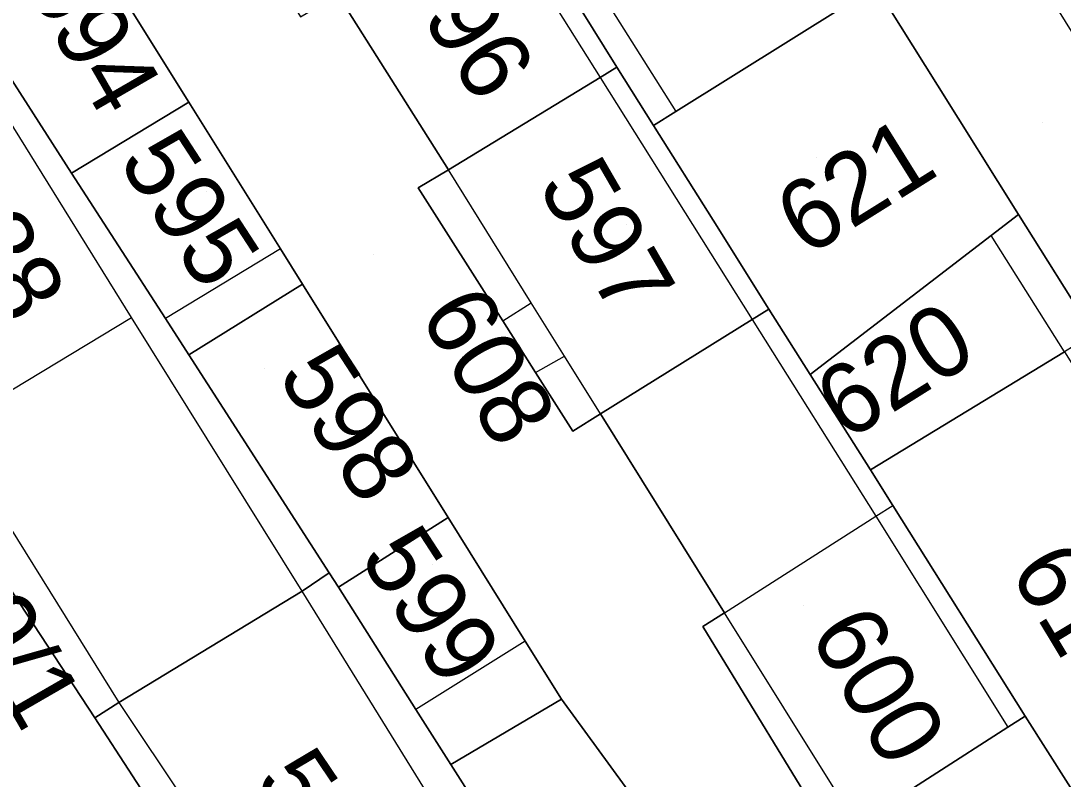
# Model space of a CAD drawing. Extents: x -263943 to -261149, y -1236934 to -1230686.
# Drawn here: x -262648.22 to -262618.87, y -1235426.02 to -1235404.67 of the extents above; entities that cross this region are included whole.
import ezdxf

# ---------------------------------------------------------------- set-up
doc = ezdxf.new("R2010")
doc.units = 0
for name, color, linetype in [('body_kn', 7, 'Continuous'), ('kladpar_druhypozemkov', 7, 'Continuous'), ('kladpar_hranice', 7, 'Continuous'), ('kladpar_parcelnecisla', 7, 'Continuous'), ('kladpar_plochy', 7, 'Continuous'), ('zappar_hrandruhpozemk', 7, 'Continuous')]:
    doc.layers.add(name, color=color, linetype=linetype)

msp = doc.modelspace()

# ---------------------------------------------------------------- linework, layer by layer
at = {"layer": 'body_kn'}
for p, q in [((-262631.44, -1235405.98), (-262631.44, -1235405.98)), ((-262631.44, -1235405.98), (-262631.44, -1235405.98)), ((-262631.91, -1235406.27), (-262631.91, -1235406.27)), ((-262631.91, -1235406.27), (-262631.91, -1235406.27)), ((-262622.41, -1235406.49), (-262622.41, -1235406.49)), ((-262643.49, -1235406.96), (-262643.49, -1235406.96)), ((-262629.78, -1235407.23), (-262629.78, -1235407.23)), ((-262630.41, -1235407.62), (-262630.41, -1235407.62)), ((-262636.18, -1235408.87), (-262636.18, -1235408.87)), ((-262646.79, -1235408.96), (-262646.79, -1235408.96)), ((-262637.03, -1235409.38), (-262637.03, -1235409.38)), ((-262628.73, -1235410.29), (-262628.73, -1235410.29)), ((-262620.13, -1235410.13), (-262620.13, -1235410.13)), ((-262620.9, -1235410.72), (-262620.9, -1235410.72)), ((-262620.9, -1235410.72), (-262620.9, -1235410.72)), ((-262640.91, -1235411.09), (-262640.91, -1235411.09)), ((-262640.91, -1235411.09), (-262640.91, -1235411.09)), ((-262640.29, -1235412.09), (-262640.29, -1235412.09)), ((-262633.85, -1235412.61), (-262633.85, -1235412.61)), ((-262645.1, -1235413.03), (-262645.1, -1235413.03)), ((-262645.1, -1235413.03), (-262645.1, -1235413.03)), ((-262627.16, -1235412.79), (-262627.16, -1235412.79)), ((-262627.16, -1235412.79), (-262627.16, -1235412.79)), ((-262644.15, -1235413.06), (-262644.15, -1235413.06)), ((-262634.65, -1235413.12), (-262634.65, -1235413.12)), ((-262634.65, -1235413.12), (-262634.65, -1235413.12)), ((-262627.63, -1235413.08), (-262627.63, -1235413.08)), ((-262627.63, -1235413.08), (-262627.63, -1235413.08)), ((-262643.49, -1235414.08), (-262643.49, -1235414.08)), ((-262643.49, -1235414.08), (-262643.49, -1235414.08)), ((-262632.91, -1235414.12), (-262632.91, -1235414.12)), ((-262633.73, -1235414.58), (-262633.73, -1235414.58)), ((-262633.73, -1235414.58), (-262633.73, -1235414.58)), ((-262626, -1235414.63), (-262626, -1235414.63)), ((-262631.9, -1235415.74), (-262631.9, -1235415.74)), ((-262631.9, -1235415.74), (-262631.9, -1235415.74)), ((-262632.68, -1235416.23), (-262632.68, -1235416.23)), ((-262624.3, -1235417.32), (-262624.3, -1235417.32)), ((-262623.67, -1235418.32), (-262623.67, -1235418.32)), ((-262624.15, -1235418.62), (-262624.15, -1235418.62)), ((-262624.15, -1235418.62), (-262624.15, -1235418.62)), ((-262636.19, -1235418.66), (-262636.19, -1235418.66)), ((-262639.54, -1235420.22), (-262639.54, -1235420.22)), ((-262639.54, -1235420.22), (-262639.54, -1235420.22)), ((-262639.28, -1235420.62), (-262639.28, -1235420.62)), ((-262640.3, -1235420.73), (-262640.3, -1235420.73)), ((-262640.3, -1235420.73), (-262640.3, -1235420.73)), ((-262628.41, -1235421.34), (-262628.41, -1235421.34)), ((-262628.41, -1235421.34), (-262628.41, -1235421.34)), ((-262629.02, -1235421.73), (-262629.02, -1235421.73)), ((-262634.02, -1235422.14), (-262634.02, -1235422.14)), ((-262634.02, -1235422.14), (-262634.02, -1235422.14)), ((-262645.46, -1235423.87), (-262645.46, -1235423.87)), ((-262645.46, -1235423.87), (-262645.46, -1235423.87)), ((-262633, -1235423.77), (-262633, -1235423.77)), ((-262633, -1235423.77), (-262633, -1235423.77)), ((-262637.1, -1235424.06), (-262637.1, -1235424.06)), ((-262646.14, -1235424.3), (-262646.14, -1235424.3)), ((-262619.94, -1235424.25), (-262619.94, -1235424.25)), ((-262620.43, -1235424.56), (-262620.43, -1235424.56)), ((-262620.43, -1235424.56), (-262620.43, -1235424.56)), ((-262636.11, -1235425.61), (-262636.11, -1235425.61)), ((-262636.11, -1235425.61), (-262636.11, -1235425.61))]:
    msp.add_line(p, q, dxfattribs=at)
at = {"layer": 'kladpar_druhypozemkov'}
for p, q in [((-262619.46, -1235407.54), (-262619.46, -1235407.54)), ((-262625.82, -1235408.51), (-262625.82, -1235408.51)), ((-262642.99, -1235409.49), (-262642.99, -1235409.49)), ((-262631.17, -1235410.41), (-262631.17, -1235410.41)), ((-262648.2, -1235410.48), (-262648.2, -1235410.48)), ((-262638.28, -1235411.25), (-262638.28, -1235411.25)), ((-262622.13, -1235412.83), (-262622.13, -1235412.83)), ((-262641.37, -1235414.47), (-262641.37, -1235414.47)), ((-262636.63, -1235419.98), (-262636.63, -1235419.98)), ((-262626.18, -1235421.13), (-262626.18, -1235421.13))]:
    msp.add_line(p, q, dxfattribs=at)
at = {"layer": 'kladpar_hranice'}
for points in [[(-262618.02, -1235413.49), (-262620.13, -1235410.13), (-262622.41, -1235406.49), (-262624.15, -1235403.71), (-262628.53, -1235396.74), (-262630.35, -1235393.83), (-262636.42, -1235384.14), (-262632.53, -1235382.25), (-262631.67, -1235384.64), (-262625.92, -1235393.56), (-262620.34, -1235402.23), (-262613.97, -1235412.51)], [(-262652.08, -1235392.3), (-262647.97, -1235390.16), (-262647.4, -1235391.06), (-262646.79, -1235392.03), (-262647.76, -1235392.63), (-262644.74, -1235397.49), (-262640.35, -1235404.56), (-262639.3, -1235403.93), (-262636.18, -1235408.87), (-262637.03, -1235409.38), (-262634.65, -1235413.12), (-262633.73, -1235414.58), (-262632.68, -1235416.23), (-262631.9, -1235415.74), (-262628.41, -1235421.34), (-262629.02, -1235421.73), (-262625.35, -1235427.73)], [(-262631.44, -1235405.98), (-262634.51, -1235401.04), (-262636.64, -1235397.61), (-262636.05, -1235397.26), (-262631.2, -1235394.34), (-262630.35, -1235393.83), (-262628.53, -1235396.74), (-262624.15, -1235403.71), (-262624.98, -1235404.23), (-262629.78, -1235407.23), (-262630.41, -1235407.62), (-262631.44, -1235405.98)], [(-262628.83, -1235429.49), (-262633, -1235423.77), (-262634.02, -1235422.14), (-262636.19, -1235418.66), (-262640.29, -1235412.09), (-262640.91, -1235411.09), (-262643.49, -1235406.96), (-262647.31, -1235400.85), (-262651.08, -1235394.1)], [(-262649.53, -1235426.34), (-262654.15, -1235418.49), (-262654.56, -1235417.79), (-262653.54, -1235417.2), (-262654.31, -1235416.02), (-262655.27, -1235416.58), (-262659, -1235410.24), (-262664.35, -1235401.13), (-262665.8, -1235399.1), (-262661.99, -1235397.32), (-262660.57, -1235399.6), (-262661.3, -1235400.02), (-262656.11, -1235408.74), (-262653.1, -1235413.55), (-262651.14, -1235416.69), (-262646.14, -1235424.3), (-262640.83, -1235432.46)], [(-262650.69, -1235402.91), (-262647.31, -1235400.85), (-262643.49, -1235406.96), (-262646.79, -1235408.96), (-262649.48, -1235404.79), (-262650.69, -1235402.91)], [(-262631.91, -1235406.27), (-262636.18, -1235408.87), (-262639.3, -1235403.93), (-262635.01, -1235401.34), (-262634.51, -1235401.04), (-262631.44, -1235405.98), (-262631.91, -1235406.27)], [(-262620.9, -1235410.72), (-262626, -1235414.63), (-262627.16, -1235412.79), (-262628.73, -1235410.29), (-262630.41, -1235407.62), (-262629.78, -1235407.23), (-262624.98, -1235404.23), (-262624.15, -1235403.71), (-262622.41, -1235406.49), (-262620.13, -1235410.13), (-262620.9, -1235410.72)], [(-262639.54, -1235420.22), (-262640.3, -1235420.73), (-262645.46, -1235423.87), (-262646.14, -1235424.3), (-262651.14, -1235416.69), (-262653.1, -1235413.55), (-262656.11, -1235408.74), (-262655.21, -1235408.21), (-262650.02, -1235405.12), (-262649.48, -1235404.79), (-262646.79, -1235408.96), (-262644.15, -1235413.06), (-262643.49, -1235414.08), (-262639.54, -1235420.22)], [(-262627.16, -1235412.79), (-262627.63, -1235413.08), (-262631.9, -1235415.74), (-262632.68, -1235416.23), (-262633.73, -1235414.58), (-262634.65, -1235413.12), (-262637.03, -1235409.38), (-262636.18, -1235408.87), (-262631.91, -1235406.27), (-262631.44, -1235405.98), (-262630.41, -1235407.62), (-262628.73, -1235410.29), (-262627.16, -1235412.79)], [(-262643.49, -1235414.08), (-262644.15, -1235413.06), (-262646.79, -1235408.96), (-262643.49, -1235406.96), (-262640.91, -1235411.09), (-262640.29, -1235412.09), (-262643.49, -1235414.08)], [(-262618.84, -1235413.99), (-262624.3, -1235417.32), (-262626, -1235414.63), (-262620.9, -1235410.72), (-262620.13, -1235410.13), (-262618.02, -1235413.49), (-262618.84, -1235413.99)], [(-262643.49, -1235414.08), (-262640.29, -1235412.09), (-262636.19, -1235418.66), (-262639.28, -1235420.62), (-262639.54, -1235420.22), (-262643.49, -1235414.08)], [(-262620.43, -1235424.56), (-262624.69, -1235427.3), (-262625.1, -1235427.56), (-262625.35, -1235427.73), (-262629.02, -1235421.73), (-262628.41, -1235421.34), (-262631.9, -1235415.74), (-262627.63, -1235413.08), (-262627.16, -1235412.79), (-262626, -1235414.63), (-262624.3, -1235417.32), (-262623.67, -1235418.32), (-262619.94, -1235424.25), (-262620.43, -1235424.56)], [(-262616.95, -1235428.96), (-262619.94, -1235424.25), (-262623.67, -1235418.32), (-262624.3, -1235417.32), (-262618.84, -1235413.99), (-262618.1, -1235415.18), (-262611.24, -1235425.44), (-262616.54, -1235428.71), (-262616.95, -1235428.96)], [(-262636.11, -1235425.61), (-262637.1, -1235424.06), (-262639.28, -1235420.62), (-262636.19, -1235418.66), (-262634.02, -1235422.14), (-262633, -1235423.77), (-262636.11, -1235425.61)], [(-262636.11, -1235425.61), (-262632.17, -1235431.81), (-262630.51, -1235434.43), (-262631.43, -1235435.03), (-262636.01, -1235438), (-262636.85, -1235438.57), (-262640.83, -1235432.46), (-262646.14, -1235424.3), (-262645.46, -1235423.87), (-262640.3, -1235420.73), (-262639.54, -1235420.22), (-262639.28, -1235420.62), (-262637.1, -1235424.06), (-262636.11, -1235425.61)], [(-262633, -1235423.77), (-262628.83, -1235429.49), (-262632.17, -1235431.81), (-262636.11, -1235425.61), (-262633, -1235423.77)], [(-262616.32, -1235441.43), (-262625.1, -1235427.56), (-262624.69, -1235427.3), (-262620.43, -1235424.56), (-262619.94, -1235424.25), (-262616.95, -1235428.96), (-262616.65, -1235429.43), (-262614.66, -1235432.56), (-262611.08, -1235438.2), (-262615.99, -1235441.26), (-262616.32, -1235441.43)]]:
    msp.add_lwpolyline(points, dxfattribs=at)
at = {"layer": 'kladpar_plochy'}
for points in [[(-262618.02, -1235413.49), (-262620.13, -1235410.13), (-262622.41, -1235406.49), (-262624.15, -1235403.71), (-262628.53, -1235396.74), (-262630.35, -1235393.83), (-262636.42, -1235384.14), (-262632.53, -1235382.25), (-262631.67, -1235384.64), (-262625.92, -1235393.56), (-262620.34, -1235402.23), (-262613.97, -1235412.51)], [(-262652.08, -1235392.3), (-262647.97, -1235390.16), (-262647.4, -1235391.06), (-262646.79, -1235392.03), (-262647.76, -1235392.63), (-262644.74, -1235397.49), (-262640.35, -1235404.56), (-262639.3, -1235403.93), (-262636.18, -1235408.87), (-262637.03, -1235409.38), (-262634.65, -1235413.12), (-262633.73, -1235414.58), (-262632.68, -1235416.23), (-262631.9, -1235415.74), (-262628.41, -1235421.34), (-262629.02, -1235421.73), (-262625.35, -1235427.73)], [(-262628.83, -1235429.49), (-262633, -1235423.77), (-262634.02, -1235422.14), (-262636.19, -1235418.66), (-262640.29, -1235412.09), (-262640.91, -1235411.09), (-262643.49, -1235406.96), (-262647.31, -1235400.85), (-262651.08, -1235394.1)], [(-262649.53, -1235426.34), (-262654.15, -1235418.49), (-262654.56, -1235417.79), (-262653.54, -1235417.2), (-262654.31, -1235416.02), (-262655.27, -1235416.58), (-262659, -1235410.24), (-262664.35, -1235401.13), (-262665.8, -1235399.1), (-262661.99, -1235397.32), (-262660.57, -1235399.6), (-262661.3, -1235400.02), (-262656.11, -1235408.74), (-262653.1, -1235413.55), (-262651.14, -1235416.69), (-262646.14, -1235424.3), (-262640.83, -1235432.46)]]:
    msp.add_lwpolyline(points, dxfattribs=at)
for points in [[(-262631.44, -1235405.98), (-262634.51, -1235401.04), (-262636.64, -1235397.61), (-262636.05, -1235397.26), (-262631.2, -1235394.34), (-262630.35, -1235393.83), (-262628.53, -1235396.74), (-262624.15, -1235403.71), (-262624.98, -1235404.23), (-262629.78, -1235407.23), (-262630.41, -1235407.62)], [(-262650.69, -1235402.91), (-262647.31, -1235400.85), (-262643.49, -1235406.96), (-262646.79, -1235408.96), (-262649.48, -1235404.79)], [(-262631.91, -1235406.27), (-262636.18, -1235408.87), (-262639.3, -1235403.93), (-262635.01, -1235401.34), (-262634.51, -1235401.04), (-262631.44, -1235405.98)], [(-262620.9, -1235410.72), (-262626, -1235414.63), (-262627.16, -1235412.79), (-262628.73, -1235410.29), (-262630.41, -1235407.62), (-262629.78, -1235407.23), (-262624.98, -1235404.23), (-262624.15, -1235403.71), (-262622.41, -1235406.49), (-262620.13, -1235410.13)], [(-262639.54, -1235420.22), (-262640.3, -1235420.73), (-262645.46, -1235423.87), (-262646.14, -1235424.3), (-262651.14, -1235416.69), (-262653.1, -1235413.55), (-262656.11, -1235408.74), (-262655.21, -1235408.21), (-262650.02, -1235405.12), (-262649.48, -1235404.79), (-262646.79, -1235408.96), (-262644.15, -1235413.06), (-262643.49, -1235414.08)], [(-262627.16, -1235412.79), (-262627.63, -1235413.08), (-262631.9, -1235415.74), (-262632.68, -1235416.23), (-262633.73, -1235414.58), (-262634.65, -1235413.12), (-262637.03, -1235409.38), (-262636.18, -1235408.87), (-262631.91, -1235406.27), (-262631.44, -1235405.98), (-262630.41, -1235407.62), (-262628.73, -1235410.29)], [(-262643.49, -1235414.08), (-262644.15, -1235413.06), (-262646.79, -1235408.96), (-262643.49, -1235406.96), (-262640.91, -1235411.09), (-262640.29, -1235412.09)], [(-262618.84, -1235413.99), (-262624.3, -1235417.32), (-262626, -1235414.63), (-262620.9, -1235410.72), (-262620.13, -1235410.13), (-262618.02, -1235413.49)], [(-262643.49, -1235414.08), (-262640.29, -1235412.09), (-262636.19, -1235418.66), (-262639.28, -1235420.62), (-262639.54, -1235420.22)], [(-262620.43, -1235424.56), (-262624.69, -1235427.3), (-262625.1, -1235427.56), (-262625.35, -1235427.73), (-262629.02, -1235421.73), (-262628.41, -1235421.34), (-262631.9, -1235415.74), (-262627.63, -1235413.08), (-262627.16, -1235412.79), (-262626, -1235414.63), (-262624.3, -1235417.32), (-262623.67, -1235418.32), (-262619.94, -1235424.25)], [(-262616.95, -1235428.96), (-262619.94, -1235424.25), (-262623.67, -1235418.32), (-262624.3, -1235417.32), (-262618.84, -1235413.99), (-262618.1, -1235415.18), (-262611.24, -1235425.44), (-262616.54, -1235428.71)], [(-262636.11, -1235425.61), (-262637.1, -1235424.06), (-262639.28, -1235420.62), (-262636.19, -1235418.66), (-262634.02, -1235422.14), (-262633, -1235423.77)], [(-262636.11, -1235425.61), (-262632.17, -1235431.81), (-262630.51, -1235434.43), (-262631.43, -1235435.03), (-262636.01, -1235438), (-262636.85, -1235438.57), (-262640.83, -1235432.46), (-262646.14, -1235424.3), (-262645.46, -1235423.87), (-262640.3, -1235420.73), (-262639.54, -1235420.22), (-262639.28, -1235420.62), (-262637.1, -1235424.06)], [(-262633, -1235423.77), (-262628.83, -1235429.49), (-262632.17, -1235431.81), (-262636.11, -1235425.61)], [(-262616.32, -1235441.43), (-262625.1, -1235427.56), (-262624.69, -1235427.3), (-262620.43, -1235424.56), (-262619.94, -1235424.25), (-262616.95, -1235428.96), (-262616.65, -1235429.43), (-262614.66, -1235432.56), (-262611.08, -1235438.2), (-262615.99, -1235441.26)]]:
    msp.add_lwpolyline(points, close=True, dxfattribs=at)
at = {"layer": 'zappar_hrandruhpozemk'}
for p, q in [((-262636.05, -1235397.26), (-262629.78, -1235407.23)), ((-262635.01, -1235401.34), (-262631.91, -1235406.27)), ((-262645.1, -1235413.03), (-262650.02, -1235405.12)), ((-262631.91, -1235406.27), (-262627.63, -1235413.08)), ((-262618.84, -1235413.99), (-262620.9, -1235410.72)), ((-262640.91, -1235411.09), (-262644.15, -1235413.06)), ((-262634.65, -1235413.12), (-262633.85, -1235412.61)), ((-262650.27, -1235416.15), (-262645.1, -1235413.03)), ((-262640.3, -1235420.73), (-262645.1, -1235413.03)), ((-262633.73, -1235414.58), (-262632.91, -1235414.12)), ((-262624.15, -1235418.62), (-262623.67, -1235418.32)), ((-262628.41, -1235421.34), (-262624.15, -1235418.62)), ((-262634.92, -1235429.41), (-262640.3, -1235420.73)), ((-262624.69, -1235427.3), (-262628.41, -1235421.34)), ((-262634.02, -1235422.14), (-262637.1, -1235424.06)), ((-262645.46, -1235423.87), (-262640.08, -1235431.92))]:
    msp.add_line(p, q, dxfattribs=at)
for points in [[(-262655.21, -1235408.21), (-262652.23, -1235413), (-262650.27, -1235416.15), (-262645.46, -1235423.87)], [(-262631.9, -1235415.74), (-262632.91, -1235414.12), (-262633.85, -1235412.61), (-262636.18, -1235408.87)], [(-262627.63, -1235413.08), (-262624.15, -1235418.62), (-262620.43, -1235424.56)]]:
    msp.add_lwpolyline(points, dxfattribs=at)

# ---------------------------------------------------------------- texts
at = {"layer": 'kladpar_parcelnecisla'}
for s, rotation, p in [('596', 303, (-262637.761, -1235403.33)), ('594', 300, (-262648.153, -1235403.611)), ('595', 303, (-262645.501, -1235408.624)), ('621', 32, (-262626.106, -1235411.345)), ('597', 300, (-262633.689, -1235409.312)), ('588', 300, (-262650.821, -1235409.463)), ('608', 300, (-262637.023, -1235412.941)), ('620', 32, (-262624.99, -1235416.539)), ('598', 303, (-262641.024, -1235414.66)), ('589/1', 300, (-262651.484, -1235418.972)), ('599', 303, (-262638.711, -1235419.78)), ('619/2', 301, (-262620.411, -1235420.17)), ('600', 300, (-262626.047, -1235421.935)), ('585', 304, (-262641.664, -1235426.066))]:
    msp.add_text(s, height=2, rotation=rotation, dxfattribs=at).set_placement(p)

doc.saveas('drawing.dxf')
